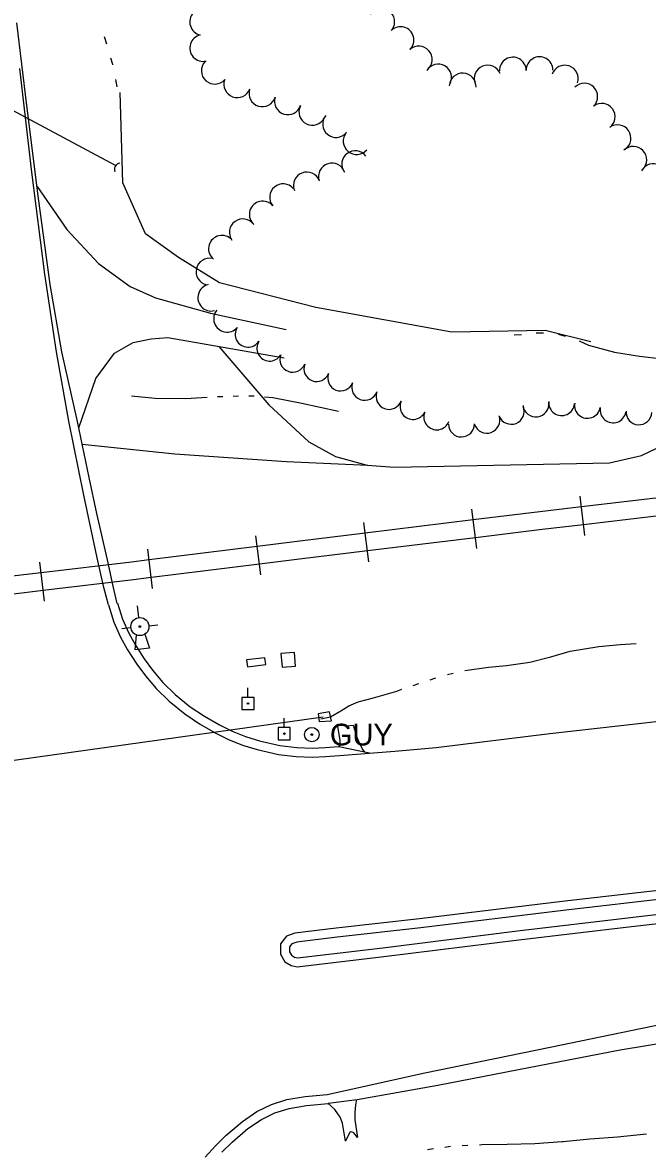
# Model space of a CAD drawing. Extents: x 589250 to 1188077, y 162953 to 363065.
# Drawn here: x 595071.9 to 595244.6, y 174918 to 175229.8 of the extents above; entities that cross this region are included whole.
import ezdxf

# ---------------------------------------------------------------- set-up
doc = ezdxf.new("R2010")
doc.units = 0
for name, color, linetype in [('E_DRN', 7, 'Continuous'), ('E_DRN_Pipe', 7, 'Continuous'), ('E_DRN_SS_UG', 7, 'Continuous'), ('E_DWY', 7, 'Continuous'), ('E_LAND_TreeLine_P', 7, 'Continuous'), ('E_RDWY', 7, 'Continuous'), ('E_RDWY_C_and_G', 7, 'Continuous'), ('E_RDWY_Gravel', 7, 'Continuous'), ('E_RR_Building', 7, 'Continuous'), ('E_RR_P', 7, 'Continuous'), ('E_RR_Utility', 7, 'Continuous'), ('E_UTL_EGuyWire', 7, 'Continuous'), ('E_UTL_EPowerPole', 7, 'Continuous'), ('E_WTR_FlowLine', 7, 'Continuous'), ('E_WTR_P', 7, 'Continuous')]:
    doc.layers.add(name, color=color, linetype=linetype)

msp = doc.modelspace()

# ---------------------------------------------------------------- linework, layer by layer
at = {"layer": 'E_DRN'}
for p, q in [((595156.73, 175039.03), (595153.58, 175038.49)), ((595153.58, 175038.49), (595153.9, 175036.37)), ((595157.32, 175036.55), (595156.73, 175039.03)), ((595153.9, 175036.37), (595157.32, 175036.55))]:
    msp.add_line(p, q, dxfattribs=at)
msp.add_arc((595098.97, 175189.13), 1.71, 96.7445, 203.0047, dxfattribs=at)
at = {"layer": 'E_DRN_Pipe'}
msp.add_line((595030.57, 175226.03), (595097.49, 175190.31), dxfattribs=at)
at = {"layer": 'E_DRN_SS_UG'}
msp.add_line((595022.03, 175019.09), (595154.99, 175037.62), dxfattribs=at)
at = {"layer": 'E_DWY'}
for p, q in [((595075.89, 175184.41), (595084.1, 175172.51)), ((595084.1, 175172.51), (595092.86, 175163.07)), ((595092.86, 175163.07), (595101.58, 175156.73)), ((595101.58, 175156.73), (595108.64, 175153.6)), ((595108.64, 175153.6), (595123.8, 175149.37)), ((595123.8, 175149.37), (595144.76, 175144.82)), ((595097.27, 175138.33), (595102.48, 175141.24)), ((595102.48, 175141.24), (595107.46, 175142.26)), ((595107.46, 175142.26), (595112.03, 175142.59)), ((595112.03, 175142.59), (595144.2, 175137)), ((595126.11, 175140.14), (595139.94, 175124)), ((595092.12, 175131.25), (595097.27, 175138.33)), ((595087.39, 175117.61), (595092.12, 175131.25)), ((595139.94, 175124), (595151.01, 175113.78)), ((595088.33, 175113.16), (595113.98, 175110.46)), ((595151.01, 175113.78), (595158.35, 175109.71)), ((595242.99, 175110), (595252.09, 175114.31)), ((595113.98, 175110.46), (595144.88, 175108.35)), ((595158.35, 175109.71), (595167.14, 175107.27)), ((595234.12, 175107.98), (595242.99, 175110)), ((595144.88, 175108.35), (595167.29, 175107.26)), ((595167.14, 175107.27), (595174.7, 175106.71)), ((595174.7, 175106.71), (595234.12, 175107.98))]:
    msp.add_line(p, q, dxfattribs=at)
at = {"layer": 'E_LAND_TreeLine_P'}
for centre, radius, start, end in [((595121.81, 175229.96), 3.7, 77.2679, 257.2679), ((595171.05, 175230.02), 3.7, 325.0007, 145.0007), ((595176.39, 175224.93), 3.7, 314.7366, 134.7366), ((595121.81, 175222.74), 3.7, 102.3349, 282.3349), ((595181.44, 175219.54), 3.7, 311.4396, 131.4396), ((595125.01, 175216.46), 3.7, 138.2579, 318.2579), ((595186.81, 175214.58), 3.7, 329.8746, 149.8746), ((595200.46, 175214.28), 3.7, 22.2513, 202.2513), ((595207.42, 175216.49), 3.7, 0.8383, 180.8383), ((595214.81, 175216.6), 3.7, 0.8383, 180.8383), ((595193.56, 175212.08), 3.7, 357.3701, 177.3701), ((595221.81, 175214.27), 3.7, 341.1845, 161.1845), ((595131.22, 175212.71), 3.7, 159.6291, 339.6291), ((595227.17, 175209.29), 3.7, 314.3176, 134.3176), ((595138.17, 175210.2), 3.7, 162.6212, 342.6212), ((595145.22, 175207.99), 3.7, 162.6212, 342.6212), ((595151.99, 175205.07), 3.7, 153.6887, 333.6887), ((595232.01, 175203.72), 3.7, 306.676, 126.676), ((595158.55, 175201.7), 3.7, 140.2371, 320.2371), ((595164.23, 175196.97), 3.7, 140.2371, 320.2371), ((595236.38, 175197.76), 3.7, 304.7974, 124.7974), ((595163.84, 175190.62), 3.7, 37.1652, 217.1652), ((595240.73, 175191.8), 3.7, 314.1026, 134.1026), ((595157.41, 175187.19), 3.7, 18.2563, 198.2563), ((595246.28, 175187.02), 3.7, 331.7837, 151.7837), ((595150.46, 175184.69), 3.7, 21.3944, 201.3944), ((595143.9, 175181.45), 3.7, 40.1901, 220.1901), ((595138.27, 175176.67), 3.7, 42.2169, 222.2169), ((595132.76, 175171.74), 3.7, 35.5335, 215.5335), ((595127, 175167.17), 3.7, 50.5242, 230.5242), ((595123.55, 175160.85), 3.7, 77.1314, 257.1314), ((595124.04, 175153.66), 3.7, 103.3672, 283.3672), ((595128.41, 175147.82), 3.7, 139.5297, 319.5297), ((595134.21, 175143.5), 3.55, 147.3072, 327.3072), ((595140.2, 175139.66), 3.55, 147.3072, 327.3072), ((595146.57, 175136.58), 3.55, 158.6483, 338.6483), ((595153.19, 175134), 3.55, 158.6483, 338.6483), ((595159.81, 175131.41), 3.55, 158.6483, 338.6483), ((595166.49, 175128.85), 3.59, 159.4783, 339.4783), ((595173.21, 175126.34), 3.59, 159.4783, 339.4783), ((595179.82, 175123.54), 3.59, 155.7235, 335.7235), ((595213.8, 175124.27), 3.59, 187.2972, 7.2972), ((595220.93, 175124.63), 3.59, 174.5964, 354.5964), ((595228.07, 175123.87), 3.59, 169.8577, 349.8577), ((595186.41, 175120.68), 3.59, 158.2953, 338.2953), ((595206.97, 175122.21), 3.59, 201.9631, 21.9631), ((595235.14, 175122.61), 3.59, 169.8577, 349.8577), ((595242.3, 175122.07), 3.59, 176.602, 356.602), ((595193.21, 175118.7), 3.59, 180.8383, 0.8383), ((595200.23, 175119.74), 3.59, 199.5641, 19.5641)]:
    msp.add_arc(centre, radius, start, end, dxfattribs=at)
at = {"layer": 'E_RDWY'}
for p, q in [((595074.43, 175188.42), (595071.11, 175217.11)), ((595078.05, 175160.16), (595074.43, 175188.42)), ((595081.21, 175138.7), (595078.05, 175160.16)), ((595084.64, 175119.45), (595081.21, 175138.7)), ((595088.82, 175098.96), (595084.64, 175119.45)), ((595092.54, 175081.69), (595088.82, 175098.96)), ((595094.36, 175073.47), (595092.54, 175081.69)), ((595095.61, 175068.67), (595094.36, 175073.47)), ((595243.81, 175035.97), (595279.87, 175040.48)), ((595158.96, 175035.6), (595161.43, 175035.18)), ((595159.72, 175031.15), (595158.96, 175035.6)), ((595161.43, 175035.18), (595163.27, 175035.4)), ((595163.27, 175035.4), (595164.29, 175032.07)), ((595217.69, 175033.04), (595243.81, 175035.97)), ((595159.65, 175029.86), (595159.72, 175031.15)), ((595164.29, 175032.07), (595165.13, 175030.14)), ((595186.23, 175029.18), (595217.69, 175033.04)), ((595159.31, 175029.34), (595159.65, 175029.86)), ((595159.5, 175026.95), (595174.77, 175028.17)), ((595165.13, 175030.14), (595165.96, 175028.52)), ((595165.96, 175028.52), (595166.45, 175027.89)), ((595174.77, 175028.17), (595186.23, 175029.18)), ((595217.71, 174946.26), (595258.19, 174954.6)), ((595183.1, 174939.13), (595217.71, 174946.26)), ((595156.12, 174933.16), (595183.1, 174939.13)), ((595164.23, 174931.75), (595163.96, 174930.31)), ((595158.22, 174929), (595156.32, 174930.77)), ((595159.7, 174926.88), (595158.22, 174929)), ((595163.96, 174930.31), (595163.7, 174928.16)), ((595163.7, 174928.16), (595163.77, 174926.16)), ((595160.33, 174925.26), (595159.7, 174926.88)), ((595161.16, 174920.25), (595160.33, 174925.26)), ((595163.77, 174926.16), (595164.52, 174921.28)), ((595162.36, 174922.75), (595161.16, 174920.25)), ((595162.86, 174922.79), (595162.36, 174922.75)), ((595163.46, 174922.57), (595162.86, 174922.79)), ((595164.52, 174921.28), (595163.46, 174922.57))]:
    msp.add_line(p, q, dxfattribs=at)
at = {"layer": 'E_RDWY_C_and_G'}
for p, q in [((595095.61, 175068.67), (595097.14, 175063.84)), ((595098.14, 175069.08), (595099.48, 175064.72)), ((595097.14, 175063.84), (595098.98, 175059.73)), ((595099.48, 175064.72), (595101.22, 175060.84)), ((595098.98, 175059.73), (595100.91, 175056.18)), ((595101.22, 175060.84), (595103.06, 175057.46)), ((595100.91, 175056.18), (595103.45, 175052.26)), ((595103.06, 175057.46), (595105.5, 175053.69)), ((595105.5, 175053.69), (595107.84, 175050.56)), ((595103.45, 175052.26), (595105.88, 175049)), ((595107.84, 175050.56), (595110.69, 175047.16)), ((595105.88, 175049), (595108.85, 175045.46)), ((595110.69, 175047.16), (595114.04, 175043.87)), ((595108.85, 175045.46), (595112.37, 175042.01)), ((595114.04, 175043.87), (595118.2, 175040.46)), ((595112.37, 175042.01), (595116.71, 175038.45)), ((595118.2, 175040.46), (595122.15, 175037.82)), ((595116.71, 175038.45), (595120.83, 175035.7)), ((595122.15, 175037.82), (595126.29, 175035.43)), ((595120.83, 175035.7), (595125.11, 175033.22)), ((595126.29, 175035.43), (595129.86, 175033.66)), ((595125.11, 175033.22), (595128.84, 175031.37)), ((595128.84, 175031.37), (595132.69, 175029.83)), ((595129.86, 175033.66), (595133.52, 175032.19)), ((595133.52, 175032.19), (595137.34, 175031.04)), ((595137.34, 175031.04), (595143.02, 175029.74)), ((595132.69, 175029.83), (595136.7, 175028.62)), ((595136.7, 175028.62), (595142.59, 175027.27)), ((595143.02, 175029.74), (595147.75, 175029.17)), ((595147.75, 175029.17), (595152, 175029.03)), ((595152, 175029.03), (595155.54, 175029.15)), ((595155.54, 175029.15), (595159.3, 175029.44)), ((595142.59, 175027.27), (595147.56, 175026.67)), ((595147.56, 175026.67), (595152, 175026.53)), ((595152, 175026.53), (595155.67, 175026.65)), ((595155.67, 175026.65), (595159.5, 175026.95)), ((595259.71, 174991.05), (595221.06, 174986.53)), ((595260, 174988.57), (595221.36, 174984.04)), ((595221.06, 174986.53), (595181.66, 174981.79)), ((595239.94, 174982.11), (595266.59, 174985.28)), ((595181.66, 174981.79), (595158.55, 174979.18)), ((595221.36, 174984.04), (595181.95, 174979.3)), ((595208.74, 174978.42), (595239.94, 174982.11)), ((595240.23, 174979.63), (595266.88, 174982.8)), ((595158.55, 174979.18), (595147.17, 174977.77)), ((595181.95, 174979.3), (595158.84, 174976.7)), ((595171.44, 174973.79), (595208.74, 174978.42)), ((595209.04, 174975.94), (595240.23, 174979.63)), ((595144.86, 174976.95), (595143.15, 174974.85)), ((595143.15, 174974.85), (595143.2, 174972.01)), ((595147.17, 174977.77), (595144.86, 174976.95)), ((595146.36, 174974.83), (595145.67, 174973.98)), ((595147.75, 174975.33), (595146.36, 174974.83)), ((595158.84, 174976.7), (595147.75, 174975.33)), ((595171.75, 174971.31), (595209.04, 174975.94)), ((595143.2, 174972.01), (595144.38, 174969.9)), ((595145.67, 174973.98), (595145.69, 174972.68)), ((595145.69, 174972.68), (595146.25, 174971.68)), ((595146.25, 174971.68), (595147.09, 174971.16)), ((595147.93, 174970.98), (595171.44, 174973.79)), ((595144.38, 174969.9), (595146.14, 174968.81)), ((595146.14, 174968.81), (595147.81, 174968.45)), ((595147.09, 174971.16), (595147.93, 174970.98)), ((595147.81, 174968.45), (595171.75, 174971.31)), ((595140.68, 174930.41), (595144.96, 174931.77)), ((595144.96, 174931.77), (595150.03, 174932.64)), ((595150.03, 174932.64), (595156.12, 174933.16)), ((595132.68, 174925.72), (595136.64, 174928.41)), ((595136.64, 174928.41), (595140.68, 174930.41)), ((595137.91, 174926.25), (595141.62, 174928.09)), ((595141.62, 174928.09), (595145.55, 174929.33)), ((595145.55, 174929.33), (595150.35, 174930.16)), ((595150.35, 174930.16), (595156.33, 174930.67)), ((595128.11, 174921.79), (595132.68, 174925.72)), ((595134.2, 174923.74), (595137.91, 174926.25)), ((595125.19, 174918.97), (595128.11, 174921.79)), ((595129.79, 174919.94), (595134.2, 174923.74)), ((595122.39, 174915.81), (595125.19, 174918.97)), ((595126.99, 174917.24), (595129.79, 174919.94))]:
    msp.add_line(p, q, dxfattribs=at)
at = {"layer": 'E_RDWY_Gravel'}
for p, q in [((595073.04, 175206.84), (595070.31, 175229.75)), ((595076.21, 175181.87), (595073.04, 175206.84)), ((595079.48, 175157.29), (595076.21, 175181.87)), ((595082.71, 175138.63), (595079.48, 175157.29)), ((595087.03, 175119.37), (595082.71, 175138.63)), ((595090.27, 175103.85), (595087.03, 175119.37)), ((595092.38, 175093.92), (595090.27, 175103.85)), ((595095.33, 175081.11), (595092.38, 175093.92)), ((595096.92, 175073.84), (595095.33, 175081.11)), ((595098.04, 175069.05), (595096.92, 175073.84)), ((595167.81, 175027.61), (595159.31, 175029.34)), ((595237.07, 174945.56), (595259.52, 174949.15)), ((595211.89, 174940.65), (595237.07, 174945.56)), ((595186.71, 174935.76), (595211.89, 174940.65)), ((595164.42, 174931.77), (595186.71, 174935.76)), ((595156.33, 174930.77), (595164.42, 174931.77))]:
    msp.add_line(p, q, dxfattribs=at)
at = {"layer": 'E_RR_Building'}
for p, q in [((595138.88, 175054.03), (595133.83, 175053.41)), ((595133.83, 175053.41), (595134.06, 175051.54)), ((595139.11, 175052.16), (595138.88, 175054.03)), ((595147.02, 175055.48), (595143.31, 175055.16)), ((595143.31, 175055.16), (595143.63, 175051.42)), ((595147.34, 175051.73), (595147.02, 175055.48)), ((595134.06, 175051.54), (595139.11, 175052.16)), ((595143.63, 175051.42), (595147.34, 175051.73))]:
    msp.add_line(p, q, dxfattribs=at)
at = {"layer": 'E_RR_P'}
for p, q in [((595227.31, 175087.86), (595226.03, 175098.72)), ((595256.27, 175099.32), (595226.38, 175095.76)), ((595197.45, 175084.25), (595196.13, 175095.1)), ((595214.91, 175094.4), (595196.5, 175092.15)), ((595226.38, 175095.76), (595214.91, 175094.4)), ((595256.85, 175094.38), (595226.97, 175090.82)), ((595167.57, 175080.6), (595166.25, 175091.45)), ((595196.49, 175092.15), (595166.61, 175088.5)), ((595226.96, 175090.82), (595215.51, 175089.46)), ((595137.71, 175076.94), (595136.37, 175087.78)), ((595166.61, 175088.5), (595147.8, 175086.2)), ((595197.09, 175087.21), (595167.22, 175083.56)), ((595215.51, 175089.46), (595197.1, 175087.21)), ((595107.84, 175073.22), (595106.5, 175084.07)), ((595136.73, 175084.83), (595106.87, 175081.12)), ((595147.8, 175086.2), (595136.74, 175084.83)), ((595106.86, 175081.12), (595101.99, 175080.51)), ((595148.41, 175081.26), (595137.35, 175079.89)), ((595167.21, 175083.56), (595148.41, 175081.26)), ((595077.91, 175069.63), (595076.62, 175080.48)), ((595101.99, 175080.51), (595076.98, 175077.53)), ((595137.35, 175079.89), (595107.48, 175076.18)), ((595076.97, 175077.53), (595047.09, 175073.96)), ((595102.59, 175075.57), (595077.57, 175072.59)), ((595107.47, 175076.18), (595102.59, 175075.57)), ((595077.56, 175072.59), (595047.68, 175069.02))]:
    msp.add_line(p, q, dxfattribs=at)
at = {"layer": 'E_RR_Utility'}
for p, q in [((595104.05, 175065.11), (595103.69, 175068.39)), ((595099.34, 175062.09), (595101.83, 175062.36)), ((595106.8, 175062.89), (595109.29, 175063.16))]:
    msp.add_line(p, q, dxfattribs=at)
msp.add_lwpolyline([(595105.7, 175060.55), (595106.97, 175056.63), (595103, 175056.2), (595103.4, 175060.3)], dxfattribs=at)
for radius in [2.5, 0.25]:
    msp.add_circle((595104.32, 175062.63), radius, dxfattribs=at)
at = {"layer": 'E_UTL_EGuyWire'}
for radius in [2, 0.25]:
    msp.add_circle((595151.85, 175032.75), radius, dxfattribs=at)
at = {"layer": 'E_UTL_EPowerPole'}
for points in [[(595134.19, 175043.04), (595134.19, 175045.68)], [(595135.87, 175043.04), (595132.51, 175043.04)], [(595132.51, 175043.04), (595132.51, 175039.68)], [(595135.87, 175039.68), (595135.87, 175043.04)], [(595132.51, 175039.68), (595135.87, 175039.68)], [(595144.22, 175034.69), (595144.22, 175037.33)], [(595145.9, 175034.69), (595142.55, 175034.69)], [(595142.55, 175034.69), (595142.55, 175031.33)], [(595145.9, 175031.33), (595145.9, 175034.69)], [(595142.55, 175031.33), (595145.9, 175031.33)]]:
    msp.add_lwpolyline(points, dxfattribs=at)
for centre in [(595134.22, 175041.36), (595144.25, 175033.01)]:
    msp.add_circle(centre, 0.217, dxfattribs=at)
at = {"layer": 'E_WTR_FlowLine'}
for p, q in [((595094.48, 175225.88), (595095.05, 175223.92)), ((595096.19, 175220.01), (595096.7, 175218.28)), ((595096.7, 175218.28), (595096.75, 175218.05)), ((595097.56, 175214.05), (595097.93, 175212.04)), ((595207.76, 175143.34), (595209.8, 175143.42)), ((595213.85, 175143.91), (595214.23, 175143.95)), ((595214.23, 175143.95), (595215.89, 175143.9)), ((595219.93, 175143.59), (595221.9, 175143.04)), ((595225.73, 175141.68), (595228.36, 175140.5)), ((595228.36, 175140.5), (595235.58, 175138.56)), ((595235.58, 175138.56), (595242.44, 175137.48)), ((595242.44, 175137.48), (595248.78, 175136.71)), ((595102.03, 175126.48), (595108.49, 175125.82)), ((595108.49, 175125.82), (595117.02, 175125.79)), ((595117.02, 175125.79), (595122.9, 175126.15)), ((595125.78, 175126.31), (595127.22, 175126.34)), ((595130.11, 175126.42), (595131.55, 175126.46)), ((595134.44, 175126.51), (595135.88, 175126.45)), ((595138.75, 175126.23), (595141.06, 175126.03)), ((595141.06, 175126.03), (595149.09, 175124.45)), ((595149.09, 175124.45), (595159.27, 175122.26)), ((595217.95, 175054.26), (595223.25, 175055.86)), ((595223.25, 175055.86), (595231.18, 175057.12)), ((595231.18, 175057.12), (595237.14, 175057.71)), ((595237.14, 175057.71), (595241.55, 175057.94)), ((595205.68, 175051.83), (595212.1, 175052.8)), ((595212.1, 175052.8), (595217.89, 175054.25)), ((595217.89, 175054.25), (595217.95, 175054.26)), ((595189.36, 175049.36), (595190.96, 175049.78)), ((595194.2, 175050.47), (595200.67, 175051.38)), ((595200.67, 175051.38), (595205.68, 175051.83)), ((595179.89, 175046.34), (595181.42, 175046.85)), ((595181.42, 175046.85), (595181.46, 175046.87)), ((595184.6, 175047.92), (595186.17, 175048.45)), ((595168.88, 175042.93), (595175.35, 175044.81)), ((595175.35, 175044.81), (595176.75, 175045.28)), ((595159.9, 175039.33), (595162.1, 175040.71)), ((595162.1, 175040.71), (595164.65, 175041.79)), ((595164.65, 175041.79), (595168.88, 175042.93)), ((595154.34, 175037.09), (595157.03, 175037.67)), ((595157.03, 175037.67), (595159.9, 175039.33)), ((595236.36, 174921.49), (595244.36, 174922.31)), ((595188.62, 174918.61), (595190.2, 174918.82)), ((595193.38, 174919.03), (595194.98, 174919.11)), ((595198.17, 174919.26), (595198.88, 174919.3)), ((595198.88, 174919.3), (595205.84, 174919.43)), ((595205.84, 174919.43), (595213.5, 174919.63)), ((595213.5, 174919.63), (595221.06, 174920.14)), ((595221.06, 174920.14), (595221.3, 174920.16)), ((595221.31, 174920.16), (595228.71, 174920.85)), ((595228.71, 174920.85), (595236.36, 174921.49)), ((595183.87, 174917.97), (595185.45, 174918.18))]:
    msp.add_line(p, q, dxfattribs=at)
at = {"layer": 'E_WTR_P'}
msp.add_lwpolyline([(595228.96, 175141.39), (595216.38, 175144.54), (595190.59, 175144.1), (595152.96, 175150.96), (595126.29, 175157.76), (595115.03, 175164.75), (595105.86, 175171.35), (595099.61, 175185.41), (595098.9, 175210.46)], dxfattribs=at)

# ---------------------------------------------------------------- texts
at = {"layer": 'E_UTL_EGuyWire'}
msp.add_text('GUY', height=6, dxfattribs=at).set_placement((595156.85, 175029.75))

doc.saveas('drawing.dxf')
